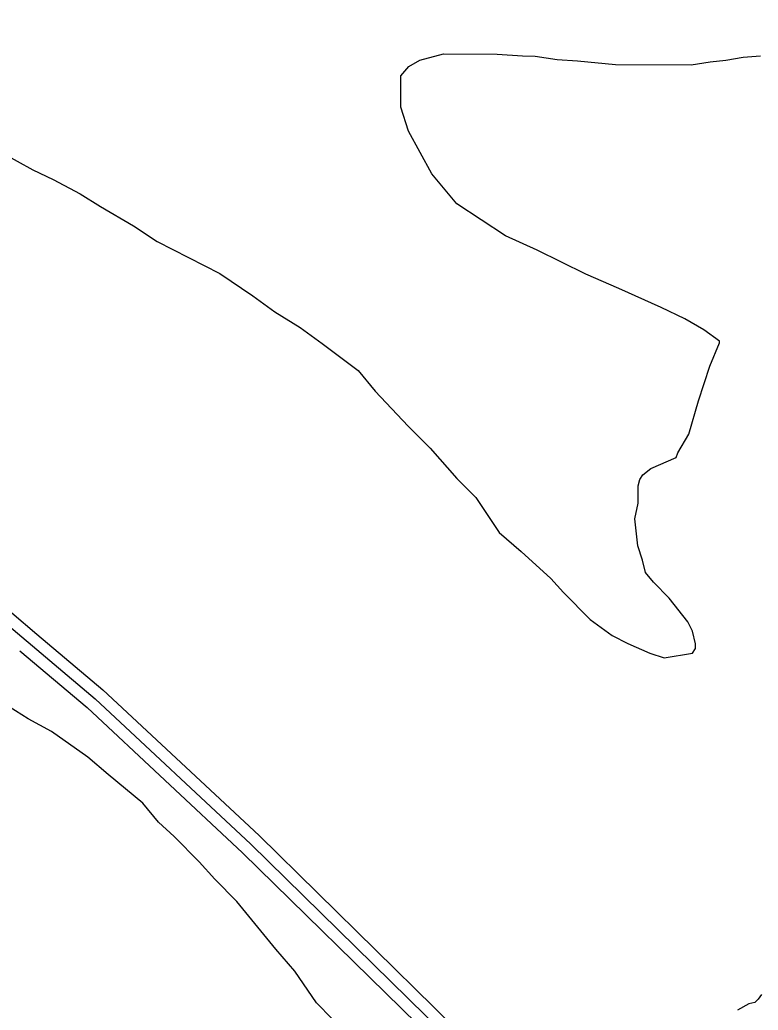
# Model space of a CAD drawing. Extents: x 3177385 to 3215275, y 903885 to 929304.
# Drawn here: x 3203258 to 3204193, y 910077 to 911331 of the extents above; entities that cross this region are included whole.
import ezdxf

# ---------------------------------------------------------------- set-up
doc = ezdxf.new("R2010")
doc.units = 0
doc.layers.add('V-ROAD-CNTR', color=7, linetype='Continuous')
doc.layers.add('V-SITE-VEGE', color=7, linetype='Continuous')

msp = doc.modelspace()

# ---------------------------------------------------------------- linework, layer by layer
at = {"layer": 'V-ROAD-CNTR'}
for points in [[(3202147.2, 911483.2), (3202166.2, 911454.7), (3202198, 911393.8), (3202272.8, 911340.3), (3202399.1, 911251.5), (3202594.3, 911103.7), (3202912, 910838.8), (3203109, 910679), (3203248, 910580), (3203279.8, 910553.2)], [(3203238.8, 910568.2), (3203353.4, 910471.5), (3203550.7, 910287.3), (3203772.1, 910070.1), (3203990.3, 909853.3), (3204074.1, 909772.7), (3204184, 909673.7), (3204322.2, 909518.5), (3204443.3, 909401.1), (3204577.8, 909286.1)], [(3203279.8, 910553.2), (3203363.3, 910482.7), (3203561.1, 910298.2), (3203782.7, 910080.8), (3204000.8, 909864), (3204084.4, 909783.7), (3204194.6, 909684.3), (3204333, 909528.9), (3204453.4, 909412.2), (3204599.6, 909287.2)], [(3203258.4, 910532), (3203343.4, 910460.2), (3203540.3, 910276.5), (3203761.6, 910059.5), (3203979.8, 909842.5), (3204063.9, 909761.7), (3204173.3, 909663.1), (3204311.4, 909508.1), (3204433.2, 909390), (3204542.9, 909296.2)]]:
    msp.add_lwpolyline(points, dxfattribs=at)
at = {"layer": 'V-SITE-VEGE'}
for p, q in [((3203750.7, 911271.7), (3203764.7, 911279.6)), ((3203764.7, 911279.6), (3203794.7, 911287.5)), ((3203794.7, 911287.5), (3203862.6, 911287.1)), ((3203862.6, 911287.1), (3203894.5, 911284.9)), ((3203894.5, 911284.9), (3203910.5, 911284.8)), ((3203910.5, 911284.8), (3203938.4, 911280.6)), ((3203938.4, 911280.6), (3203964.4, 911278.5)), ((3203964.4, 911278.5), (3204012.3, 911274.2)), ((3204132.1, 911277.5), (3204152.1, 911279.4)), ((3204152.1, 911279.4), (3204174, 911283.3)), ((3204174, 911283.3), (3204196, 911285.1)), ((3203740.6, 911259.8), (3203750.7, 911271.7)), ((3204012.3, 911274.2), (3204108.1, 911273.7)), ((3204108.1, 911273.7), (3204132.1, 911277.5)), ((3203740.4, 911219.9), (3203740.6, 911259.8)), ((3203750.2, 911189.9), (3203740.4, 911219.9)), ((3203779.8, 911135.8), (3203750.2, 911189.9)), ((3203234.9, 911162.9), (3203274.7, 911140.7)), ((3203274.7, 911140.7), (3203300.6, 911128.6)), ((3203300.6, 911128.6), (3203334.4, 911110.4)), ((3203811.6, 911097.7), (3203779.8, 911135.8)), ((3203334.4, 911110.4), (3203360.3, 911094.3)), ((3203360.3, 911094.3), (3203402.1, 911070.1)), ((3203873.2, 911057.4), (3203811.6, 911097.7)), ((3203402.1, 911070.1), (3203431.9, 911050)), ((3203913, 911039.2), (3203873.2, 911057.4)), ((3203431.9, 911050), (3203511.5, 911009.6)), ((3203974.8, 911008.9), (3203913, 911039.2)), ((3203511.5, 911009.6), (3203553.3, 910981.4)), ((3204016.6, 910990.7), (3203974.8, 911008.9)), ((3204070.4, 910966.4), (3204016.6, 910990.7)), ((3203553.3, 910981.4), (3203581.1, 910961.2)), ((3204100.2, 910952.2), (3204070.4, 910966.4)), ((3203581.1, 910961.2), (3203613, 910941.1)), ((3203613, 910941.1), (3203640.8, 910921)), ((3204124.1, 910938.1), (3204100.2, 910952.2)), ((3204144, 910924), (3204124.1, 910938.1)), ((3203640.8, 910921), (3203686.5, 910886.7)), ((3204131.8, 910892.1), (3204144, 910922)), ((3204144, 910922), (3204144, 910924)), ((3204117.6, 910848.3), (3204131.8, 910892.1)), ((3203686.5, 910886.7), (3203708.3, 910860.7)), ((3203708.3, 910860.7), (3203750, 910816.5)), ((3204105.4, 910806.4), (3204117.6, 910848.3)), ((3203750, 910816.5), (3203777.8, 910788.4)), ((3204091.3, 910782.6), (3204105.4, 910806.4)), ((3203777.8, 910788.4), (3203811.5, 910750.2)), ((3204089.2, 910776.6), (3204091.3, 910782.6)), ((3204057.2, 910762.8), (3204089.2, 910776.6)), ((3204043.1, 910748.9), (3204047.2, 910754.9)), ((3204047.2, 910754.9), (3204057.2, 910762.8)), ((3203811.5, 910750.2), (3203835.4, 910726.1)), ((3204041, 910719), (3204041.1, 910740.9)), ((3204041.1, 910740.9), (3204043.1, 910748.9)), ((3203835.4, 910726.1), (3203865, 910682)), ((3204036.9, 910699), (3204041, 910719)), ((3204040.7, 910665.1), (3204036.9, 910699)), ((3203865, 910682), (3203892.9, 910657.9)), ((3204046.5, 910647), (3204040.7, 910665.1)), ((3203892.9, 910657.9), (3203930.6, 910623.8)), ((3204050.4, 910631.1), (3204046.5, 910647)), ((3204060.4, 910619), (3204050.4, 910631.1)), ((3203930.6, 910623.8), (3203946.5, 910605.7)), ((3204080.2, 910598.9), (3204060.4, 910619)), ((3203946.5, 910605.7), (3203980.2, 910571.6)), ((3204104, 910568.8), (3204080.2, 910598.9)), ((3203980.2, 910571.6), (3204008, 910551.4)), ((3204109.9, 910556.8), (3204104, 910568.8)), ((3204113.8, 910540.8), (3204109.9, 910556.8)), ((3204008, 910551.4), (3204028, 910541.3)), ((3204028, 910541.3), (3204055.8, 910529.2)), ((3204113.8, 910534.8), (3204113.8, 910540.8)), ((3204055.8, 910529.2), (3204073.8, 910523.1)), ((3204073.8, 910523.1), (3204109.7, 910528.9)), ((3204109.7, 910528.9), (3204113.8, 910534.8)), ((3203268.6, 910445.9), (3203236.8, 910466.1)), ((3203298.5, 910429.8), (3203268.6, 910445.9)), ((3203344.2, 910397.5), (3203298.5, 910429.8)), ((3203370.1, 910375.4), (3203344.2, 910397.5)), ((3203413.8, 910339.2), (3203370.1, 910375.4)), ((3203433.6, 910315.2), (3203413.8, 910339.2)), ((3203453.5, 910297.1), (3203433.6, 910315.2)), ((3203485.2, 910264.9), (3203453.5, 910297.1)), ((3203505.1, 910242.9), (3203485.2, 910264.9)), ((3203532.9, 910214.8), (3203505.1, 910242.9)), ((3203582.4, 910154.6), (3203532.9, 910214.8)), ((3203606.2, 910126.5), (3203582.4, 910154.6)), ((3203634, 910086.4), (3203606.2, 910126.5)), ((3204193.1, 910091.1), (3204189, 910087.1)), ((3204197.1, 910097.1), (3204193.1, 910091.1)), ((3203653.8, 910066.3), (3203634, 910086.4)), ((3204181, 910085.2), (3204167, 910077.3)), ((3204189, 910087.1), (3204181, 910085.2))]:
    msp.add_line(p, q, dxfattribs=at)

doc.saveas('drawing.dxf')
